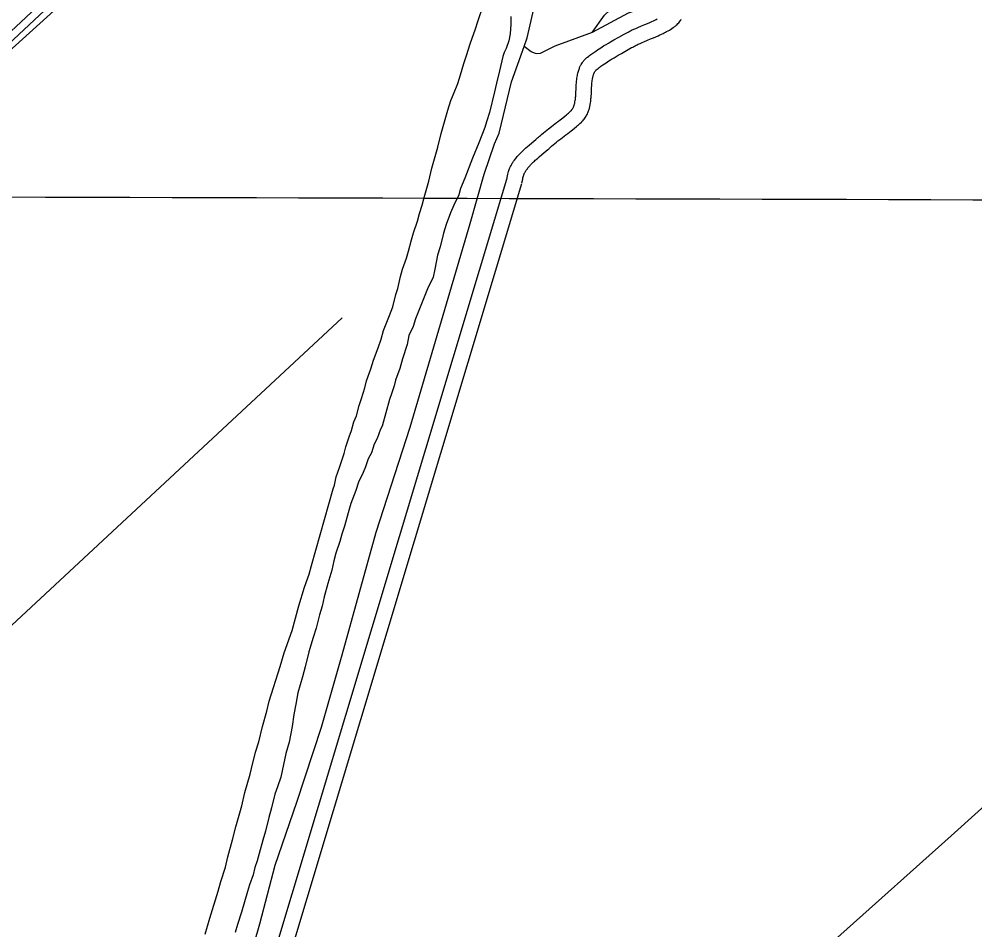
# Model space of a CAD drawing. Extents: x 3161514 to 3199414, y 831166 to 856601.
# Drawn here: x 3176708 to 3178562, y 841241 to 843007 of the extents above; entities that cross this region are included whole.
import ezdxf

# ---------------------------------------------------------------- set-up
doc = ezdxf.new("R2010")
doc.units = 0
for name, color, linetype in [('V-GRID-MAJR', 7, 'Continuous'), ('V-ROAD-CNTR', 7, 'Continuous'), ('V-SITE-VEGE', 7, 'Continuous'), ('V-TOPO-SHOR', 7, 'Continuous')]:
    doc.layers.add(name, color=color, linetype=linetype)

msp = doc.modelspace()

# ---------------------------------------------------------------- linework, layer by layer
at = {"layer": 'V-GRID-MAJR'}
msp.add_spline([(3165722.25, 842695.223), (3170954.554, 842678.861), (3176186.862, 842663.26), (3181419.1720000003, 842648.42), (3186651.484, 842634.341), (3191883.798, 842621.023), (3197116.113, 842608.466), (3197116.114, 842608.466)], degree=3, dxfattribs=at)
at = {"layer": 'V-ROAD-CNTR'}
for points in [[(3178088.527786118, 844272.671427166), (3177207.36854844, 843465.3590417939), (3176085.669791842, 842416.7371390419)], [(3177586.1857908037, 843792.08538834), (3177217.557528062, 843454.350063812), (3176096.398770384, 842406.2331600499), (3176055.229852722, 842360.282251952), (3176008.58594601, 842317.5543374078), (3175959.5570440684, 842283.5794053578), (3175911.884139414, 842250.7054711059), (3175868.9232253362, 842215.954540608), (3175826.745309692, 842179.7736129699), (3175760.448442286, 842118.704735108), (3175693.662575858, 842057.6118572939), (3175623.0417171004, 841995.3369818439), (3175552.588858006, 841933.1621061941), (3175485.47199224, 841872.9662265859), (3175418.9461252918, 841812.227348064), (3175338.556286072, 841735.976500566), (3175259.346444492, 841658.491655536), (3175190.533582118, 841588.7287950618), (3175121.58772001, 841518.4909355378), (3175037.186888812, 841438.42509567), (3174949.365064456, 841361.684249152), (3174859.5172441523, 841293.832384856)], [(3177788.3623864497, 842875.8572207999), (3177788.575386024, 842879.3822137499), (3177788.82238553, 842882.780206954), (3177789.103384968, 842885.9902005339), (3177789.423384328, 842889.023194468), (3177789.783383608, 842891.8831887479), (3177790.1823828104, 842894.576183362), (3177790.620381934, 842897.1111782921), (3177791.091380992, 842899.488173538), (3177791.5943799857, 842901.726169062), (3177792.125378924, 842903.8281648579), (3177792.6783778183, 842905.7911609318), (3177793.249376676, 842907.633157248), (3177793.838375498, 842909.364153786), (3177794.4373743, 842910.978150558), (3177795.04237309, 842912.4881475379), (3177795.648371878, 842913.8941447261), (3177796.2553706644, 842915.2081420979), (3177796.85736946, 842916.435139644), (3177797.4543682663, 842917.580137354), (3177798.081367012, 842918.7171350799), (3177799.2043647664, 842920.6061313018), (3177800.3183625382, 842922.3151278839), (3177801.358360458, 842923.78212495), (3177802.316358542, 842925.0421224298), (3177803.196356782, 842926.1291202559), (3177804.050355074, 842927.1291182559), (3177805.443352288, 842928.645115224), (3177806.604349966, 842929.814112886), (3177807.56234805, 842930.72211107), (3177808.925345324, 842931.9331086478), (3177810.301342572, 842933.0631063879), (3177812.531338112, 842934.803102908), (3177814.62233393, 842936.4010997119), (3177816.6563298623, 842937.9240966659), (3177818.6583258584, 842939.3960937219), (3177822.486318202, 842942.135088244), (3177826.1203109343, 842944.6530832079), (3177829.5453040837, 842946.960078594), (3177832.766297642, 842949.075074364), (3177835.793291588, 842951.0220704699), (3177838.641285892, 842952.8170668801), (3177841.333280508, 842954.485063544), (3177846.3272705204, 842957.5150574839), (3177850.726261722, 842960.123052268), (3177854.586254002, 842962.3730477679), (3177861.29724058, 842966.2170400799), (3177871.314220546, 842971.851028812), (3177881.32220053, 842977.4530176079), (3177883.8711954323, 842978.8570147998), (3177886.4091903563, 842980.206012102), (3177888.87218543, 842981.4720095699), (3177891.2621806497, 842982.665007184), (3177893.5811760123, 842983.7910049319), (3177895.851171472, 842984.8650027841), (3177900.159162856, 842986.8429988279), (3177904.221154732, 842988.6439952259), (3177908.02714712, 842990.288991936), (3177915.0501330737, 842993.2549860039), (3177921.141120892, 842995.7999809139), (3177926.389110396, 842998.010976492), (3177930.9071013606, 842999.953972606), (3177934.7950935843, 843001.6729691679), (3177938.144086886, 843003.200966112), (3177941.030081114, 843004.5589633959), (3177943.5160761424, 843005.7679609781), (3177945.6660718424, 843006.8469588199)], [(3177818.308326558, 842874.0512244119), (3177818.509326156, 842877.39221773), (3177818.7263257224, 842880.384211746), (3177818.9653252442, 842883.106206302), (3177819.2253247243, 842885.5732013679), (3177819.50732416, 842887.8071968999), (3177819.8063235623, 842889.8241928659), (3177820.1203229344, 842891.6431892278), (3177820.4453222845, 842893.286185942), (3177820.776321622, 842894.760182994), (3177821.111320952, 842896.084180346), (3177821.4483202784, 842897.2811779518), (3177821.781319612, 842898.3551758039), (3177822.1083189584, 842899.3141738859), (3177822.4293183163, 842900.1821721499), (3177822.74231769, 842900.96217059), (3177823.048317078, 842901.670169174), (3177823.3413164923, 842902.308167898), (3177823.625315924, 842902.8831667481), (3177823.896315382, 842903.4041657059), (3177824.11731494, 842903.8051649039), (3177824.674313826, 842904.74216303), (3177825.130312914, 842905.4411616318), (3177825.5463120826, 842906.0281604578), (3177825.9223113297, 842906.524159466), (3177826.260310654, 842906.941158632), (3177826.510310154, 842907.2331580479), (3177827.139308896, 842907.9191566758), (3177827.570308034, 842908.3521558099), (3177827.8483074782, 842908.616155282), (3177828.413306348, 842909.11715428), (3177829.053305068, 842909.6431532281), (3177830.8673014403, 842911.0591503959), (3177832.7202977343, 842912.475147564), (3177834.5302941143, 842913.8301448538), (3177836.2722906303, 842915.110142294), (3177839.758283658, 842917.6051373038), (3177843.0442770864, 842919.8811327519), (3177846.159270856, 842921.9801285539), (3177849.11226495, 842923.919124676), (3177851.9052593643, 842925.7141210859), (3177854.543254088, 842927.37711776), (3177857.01724914, 842928.911114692), (3177861.759239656, 842931.7891089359), (3177865.928231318, 842934.261103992), (3177869.5942239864, 842936.39709972), (3177876.10721096, 842940.1270922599), (3177885.994191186, 842945.689081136), (3177895.886171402, 842951.2250700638), (3177898.1471668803, 842952.4710675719), (3177900.30716256, 842953.6180652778), (3177902.4301583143, 842954.7100630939), (3177904.5121541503, 842955.7490610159), (3177906.5511500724, 842956.739059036), (3177908.52714612, 842957.6750571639), (3177912.49713818, 842959.4970535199), (3177916.2531306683, 842961.16205019), (3177919.813123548, 842962.701047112), (3177926.668109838, 842965.5950413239), (3177932.7490976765, 842968.136036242), (3177938.141086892, 842970.4090316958), (3177942.89707738, 842972.454027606), (3177947.085069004, 842974.3050239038), (3177950.7600616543, 842975.981020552), (3177953.98205521, 842977.4990175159), (3177956.8040495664, 842978.87201477), (3177959.270044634, 842980.109012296), (3177961.4260403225, 842981.221010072), (3177963.346036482, 842982.238008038), (3177966.595029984, 842984.0240044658), (3177969.058025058, 842985.436001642), (3177970.93202131, 842986.5469994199), (3177973.6590158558, 842988.2229960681), (3177976.400010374, 842989.9889925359), (3177977.445008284, 842990.6969911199), (3177978.475006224, 842991.43198965), (3177979.473004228, 842992.182988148), (3177980.4430022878, 842992.949986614), (3177981.3880003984, 842993.73698504), (3177982.360998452, 842994.5869833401), (3177984.03199511, 842996.1519802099), (3177985.6599918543, 842997.8229768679), (3177987.1779888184, 842999.5289734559), (3177988.590985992, 843001.258969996), (3177989.902983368, 843003.008966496), (3177991.11698094, 843004.770962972), (3177992.0939789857, 843006.307959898)], [(3177653.6606558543, 842695.2925819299), (3177655.279652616, 842702.72756706), (3177655.9676512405, 842705.70256111), (3177656.6456498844, 842708.3975557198), (3177657.316648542, 842710.8265508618), (3177657.9776472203, 842712.9965465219), (3177658.619645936, 842714.9235426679), (3177659.2396446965, 842716.6395392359), (3177659.8296435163, 842718.149536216), (3177660.385642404, 842719.484533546), (3177660.935641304, 842720.7235310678), (3177661.8776394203, 842722.695527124), (3177662.689637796, 842724.2485240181), (3177663.369636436, 842725.470521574), (3177664.3846344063, 842727.1695181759), (3177665.468632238, 842728.8395148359), (3177666.9606292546, 842730.990510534), (3177668.4006263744, 842732.9745065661), (3177669.81762354, 842734.8505028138), (3177671.2156207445, 842736.63249925), (3177672.588617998, 842738.3194958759), (3177673.9326153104, 842739.919492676), (3177675.248612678, 842741.4384896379), (3177676.535610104, 842742.8824867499), (3177677.821607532, 842744.2874839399), (3177680.245602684, 842746.8454788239), (3177682.575598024, 842749.203474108), (3177684.775593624, 842751.351469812), (3177686.8465894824, 842753.31246589), (3177688.7955855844, 842755.1134622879), (3177690.64758188, 842756.7874589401), (3177694.0445750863, 842759.7834529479), (3177697.051569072, 842762.373447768), (3177702.211558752, 842766.72743906), (3177709.8245435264, 842773.12242627), (3177713.5135361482, 842776.28241995), (3177715.29753258, 842777.843416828), (3177717.130528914, 842779.4714135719), (3177719.0225251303, 842781.151410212), (3177720.94252129, 842782.8244068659), (3177724.616513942, 842785.9434006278), (3177728.103506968, 842788.8203948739), (3177731.38250041, 842791.4633895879), (3177734.473494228, 842793.91238469), (3177740.219482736, 842798.378375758), (3177750.2014627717, 842806.0103604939), (3177753.895455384, 842808.8403548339), (3177757.0874489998, 842811.3043499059), (3177759.8454434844, 842813.456345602), (3177762.213438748, 842815.3283418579), (3177766.3494304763, 842818.658335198), (3177769.3694244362, 842821.1563302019), (3177771.596419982, 842823.040326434), (3177773.2204167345, 842824.4423236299), (3177775.6634118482, 842826.59731932), (3177778.019407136, 842828.7393150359), (3177778.3824064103, 842829.083314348), (3177778.704405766, 842829.404313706), (3177778.954405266, 842829.665313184), (3177779.6114039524, 842830.4043117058), (3177780.166402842, 842831.0893103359), (3177780.6894017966, 842831.8003089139), (3177781.184400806, 842832.5353074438), (3177781.653399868, 842833.3003059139), (3177782.096398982, 842834.088304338), (3177782.516398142, 842834.903302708), (3177782.915397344, 842835.7503010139), (3177783.2933965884, 842836.6232992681), (3177783.649395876, 842837.5192974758), (3177783.984395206, 842838.4412956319), (3177784.3013945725, 842839.3882937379), (3177784.5993939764, 842840.3572918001), (3177784.878393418, 842841.3462898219), (3177785.1383928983, 842842.3452878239), (3177785.3813924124, 842843.365285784), (3177785.60739196, 842844.394283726), (3177785.816391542, 842845.4352816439), (3177786.0023911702, 842846.4392796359), (3177786.36239045, 842848.6432752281), (3177786.661389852, 842850.8052709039), (3177786.915389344, 842852.9692665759), (3177787.1313889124, 842855.1362622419), (3177787.3163885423, 842857.2932579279), (3177787.4723882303, 842859.4022537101), (3177787.7373877, 842863.689245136), (3177788.161386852, 842872.04722842), (3177788.356386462, 842875.7432210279)], [(3177682.97259723, 842688.908594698), (3177684.5515940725, 842696.155580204), (3177685.131592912, 842698.664575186), (3177685.653591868, 842700.7415710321), (3177686.128590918, 842702.4585675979), (3177686.563590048, 842703.8865647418), (3177686.961589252, 842705.0835623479), (3177687.321588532, 842706.07756036), (3177687.6515878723, 842706.921558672), (3177687.9475872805, 842707.6325572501), (3177688.185586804, 842708.1695561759), (3177688.715585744, 842709.2775539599), (3177689.095584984, 842710.0065525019), (3177689.359584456, 842710.480551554), (3177689.848583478, 842711.2995499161), (3177690.378582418, 842712.1135482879), (3177691.4305803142, 842713.630545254), (3177692.51257815, 842715.12254227), (3177693.589575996, 842716.548539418), (3177694.653573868, 842717.904536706), (3177695.708571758, 842719.201534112), (3177696.754569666, 842720.4455316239), (3177697.7865676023, 842721.636529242), (3177698.803565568, 842722.778526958), (3177699.7775636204, 842723.843524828), (3177701.803559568, 842725.981520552), (3177703.723555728, 842727.9235166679), (3177705.5695520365, 842729.725513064), (3177707.34254849, 842731.4045097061), (3177709.033545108, 842732.9675065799), (3177710.62754192, 842734.4075037), (3177713.7565356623, 842737.16749818), (3177716.5155301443, 842739.543493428), (3177721.533520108, 842743.7794849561), (3177729.230504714, 842750.2444720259), (3177733.1454968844, 842753.598465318), (3177735.135492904, 842755.3374618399), (3177737.05248907, 842757.041458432), (3177738.8364855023, 842758.6254552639), (3177740.506482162, 842760.0804523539), (3177743.870475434, 842762.93744664), (3177747.063469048, 842765.5704413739), (3177750.1104629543, 842768.02743646), (3177752.9934571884, 842770.3104318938), (3177758.535446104, 842774.6184232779), (3177768.4334263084, 842782.1864081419), (3177772.183418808, 842785.0584023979), (3177775.481412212, 842787.604397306), (3177778.375406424, 842789.8623927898), (3177780.9234013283, 842791.876388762), (3177785.3193925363, 842795.4163816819), (3177788.619385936, 842798.1463762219), (3177791.084381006, 842800.23237205), (3177792.946377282, 842801.8383688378), (3177795.679371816, 842804.251364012), (3177798.42736632, 842806.749359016), (3177799.280364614, 842807.5573574), (3177800.130362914, 842808.40235571), (3177801.008361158, 842809.3213538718), (3177802.491358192, 842810.9863505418), (3177803.916355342, 842812.7493470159), (3177805.225352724, 842814.524343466), (3177806.424350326, 842816.309339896), (3177807.519348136, 842818.090336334), (3177808.5203461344, 842819.8703327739), (3177809.4303443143, 842821.641329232), (3177810.25734266, 842823.3943257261), (3177811.009341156, 842825.133322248), (3177811.691339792, 842826.8533188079), (3177812.310338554, 842828.551315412), (3177812.8693374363, 842830.2243120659), (3177813.375336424, 842831.8713087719), (3177813.834335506, 842833.494305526), (3177814.250334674, 842835.0973023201), (3177814.6253339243, 842836.671299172), (3177814.9653332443, 842838.2202960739), (3177815.27233263, 842839.7452930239), (3177815.558332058, 842841.2892899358), (3177816.028331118, 842844.16728418), (3177816.421330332, 842847.0012785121), (3177816.741329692, 842849.7372730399), (3177817.0033291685, 842852.368267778), (3177817.220328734, 842854.8992627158), (3177817.4043283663, 842857.3642577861), (3177817.691327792, 842862.005248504), (3177818.121326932, 842870.4992315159), (3177818.314326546, 842874.165224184)], [(3176872.3552184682, 840094.9657825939), (3177653.950655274, 842696.4165796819)], [(3176901.087161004, 840086.3337998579), (3177682.68259781, 842687.784596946)]]:
    msp.add_lwpolyline(points, dxfattribs=at)
at = {"layer": 'V-SITE-VEGE'}
for points in [[(3177410.239, 842386.024), (3177414.733, 842403.002), (3177426.208, 842431.817), (3177432.407, 842448.772), (3177438.698, 842472.546), (3177442.27, 842484.426), (3177447.699, 842507.357), (3177451.308, 842521.794), (3177459.269, 842542.9890000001), (3177462.865, 842556.573), (3177469.134, 842578.64), (3177472.728, 842592.225), (3177480.713, 842615.121), (3177484.322, 842629.558), (3177489.657, 842645.6730000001), (3177493.276, 842660.962), (3177502.2290000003, 842692.368), (3177508.543, 842717.843), (3177520.184, 842758.582), (3177526.5130000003, 842784.9130000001), (3177535.466, 842816.3150000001), (3177539.063, 842829.9010000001), (3177545.282, 842848.562), (3177550.572, 842861.27), (3177558.521, 842881.611), (3177563.8680000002, 842898.581), (3177570.137, 842920.65), (3177575.46, 842935.914), (3177582.593, 842958.823), (3177593.216, 842987.648), (3177597.674, 843002.072), (3177608.345, 843034.306)], [(3177661.711, 843011.415), (3177661.5130000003, 842996.932), (3177660.403, 842978.201), (3177657.6580000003, 842964.604), (3177652.336, 842949.34), (3177648.823, 842941.72), (3177646.161, 842934.087), (3177639.81, 842906.056), (3177633.5160000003, 842882.283), (3177629.873, 842865.291), (3177619.951, 842825.377), (3177614.593, 842807.557), (3177611.031, 842796.529), (3177599.544, 842766.8640000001), (3177587.207, 842737.211), (3177572.181, 842698.221), (3177564.235, 842677.878), (3177560.663, 842665.998), (3177551.009, 842645.681), (3177544.844, 842631.278), (3177536.007, 842608.393), (3177530.662, 842591.426), (3177524.3340000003, 842565.099), (3177518.998, 842548.981), (3177514.364, 842521.779), (3177510.7430000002, 842506.4890000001), (3177500.204, 842483.627)], [(3177500.204, 842483.627), (3177497.554, 842476.846), (3177486.978, 842451.433), (3177484.33, 842444.65), (3177476.392, 842425.161), (3177471.931, 842410.737), (3177464.018, 842392.9500000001), (3177460.374, 842375.958), (3177451.468, 842347.962), (3177446.098, 842329.29), (3177438.113, 842306.3910000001), (3177435.403, 842295.353), (3177430.08, 842280.087), (3177426.521, 842269.058), (3177412.173, 842217.279), (3177408.683, 842211.36), (3177402.475, 842193.5530000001), (3177396.356, 842182.559), (3177391.011, 842165.591), (3177384.881, 842153.746), (3177379.558, 842138.482), (3177375.147, 842127.464), (3177366.367, 842108.839), (3177361.034, 842092.721), (3177351.31, 842067.2930000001), (3177345.953, 842049.474), (3177338.772, 842023.157), (3177333.45, 842007.8910000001), (3177329.841, 841993.4550000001), (3177321.87, 841971.408), (3177318.249, 841956.122), (3177314.596, 841938.278), (3177306.5640000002, 841911.973), (3177299.396, 841886.508), (3177295.742, 841868.664), (3177290.395, 841851.696), (3177284.066, 841825.367), (3177277.857, 841807.56), (3177269.804, 841779.551), (3177262.5870000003, 841750.677), (3177257.205, 841731.153), (3177248.261, 841700.601), (3177244.548, 841678.497), (3177240.86, 841658.099), (3177237.134, 841635.143)], [(3177068.8340000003, 841232.709), (3177077.775, 841263.259), (3177093.84, 841315.872), (3177099.21, 841334.544), (3177108.116, 841362.54), (3177112.649, 841382.076), (3177121.625, 841415.186), (3177127.9390000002, 841440.661), (3177139.578, 841481.402), (3177145.894, 841506.8790000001), (3177155.759, 841542.528), (3177158.469, 841553.571), (3177166.5700000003, 841584.987), (3177172.815, 841605.353), (3177180.04, 841635.077), (3177188.122, 841664.79), (3177192.65, 841684.326), (3177214.025, 841751.348), (3177222.057, 841777.653), (3177237.1380000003, 841820.903), (3177250.588, 841869.287), (3177261.305, 841904.9280000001), (3177270.177, 841930.368), (3177274.67, 841947.35), (3177316.767, 842095.89), (3177319.417, 842102.669), (3177323.048, 842118.809), (3177329.27, 842137.47), (3177331.932, 842145.101), (3177338.166, 842164.6140000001), (3177341.75, 842177.3470000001), (3177347.982, 842196.86), (3177352.4080000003, 842208.728), (3177356.901, 842225.708), (3177362.179, 842237.566), (3177367.559, 842257.0920000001), (3177372.007, 842270.662), (3177378.264, 842291.8790000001), (3177381.86, 842305.464), (3177389.845, 842328.36), (3177395.193, 842345.328), (3177404.04, 842369.068), (3177410.239, 842386.024)], [(3177237.134, 841635.143), (3177231.6010000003, 841604.542), (3177225.332, 841582.475), (3177215.325, 841536.5970000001), (3177209.103, 841517.938), (3177203.793, 841503.5260000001), (3177197.465, 841477.1950000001), (3177192.095, 841458.523), (3177185.7660000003, 841432.192), (3177180.409, 841414.375), (3177173.241, 841388.91), (3177169.632, 841374.473), (3177165.196, 841361.753), (3177161.59, 841347.317), (3177154.504, 841327.816), (3177150.92, 841315.084), (3177139.291, 841275.1950000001), (3177131.296, 841251.446), (3177126.811, 841235.3200000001)]]:
    msp.add_lwpolyline(points, dxfattribs=at)
at = {"layer": 'V-TOPO-SHOR'}
msp.add_line((3177334.1369264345, 842427.4763595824), (3174917.325859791, 840178.8682609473), dxfattribs=at)
for points in [[(3177687.1, 842953.16), (3177693.224, 842970.56), (3177709.739, 843043.444), (3177721.525, 843078.221), (3177726.768, 843092.76), (3177764.877, 843202.914), (3177773.7660000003, 843227.916), (3177774.632, 843231.657), (3177773.342, 843235.483), (3177772.955, 843243.947), (3177773.1920000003, 843250.05), (3177774.122, 843255.408), (3177789.005, 843304.986), (3177794.2660000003, 843315.386), (3177797.289, 843323.719), (3177819.176, 843386.865), (3177835.941, 843452.368), (3177839.234, 843463.028), (3177842.671, 843481.949), (3177852.9450000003, 843505.639), (3177866.718, 843554.361), (3177896.631, 843657.285), (3177950.619, 843828.664), (3178026.0300000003, 844083.523)], [(3177099.538050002, 843338.2069034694), (3176829.52802241, 843072.6232697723), (3176320.4927244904, 842612.2783046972), (3176023.9243335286, 842333.4154893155), (3175926.5436678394, 842244.8876114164), (3175271.437371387, 841638.4716478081), (3174979.29537432, 841372.8880141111), (3174669.4478016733, 841107.3043804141), (3174470.260076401, 840921.3958368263), (3174417.143349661, 840859.4263222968), (3174399.4377740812, 840779.7512321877), (3174399.4377740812, 840673.517778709), (3174403.8641679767, 840558.4315374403), (3174386.1585923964, 840416.7869328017), (3174368.4530168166, 840244.1575708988), (3174386.1585923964, 840182.1880563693)], [(3177819.213, 842980.6630000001), (3177843.373, 843013.922), (3177931.541, 843097.786)], [(3177951.088, 843037.968), (3177889.2630000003, 843017.903), (3177819.213, 842980.6630000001)], [(3177819.213, 842980.6630000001), (3177746.7830000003, 842953.8520000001), (3177718.201, 842939.8520000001), (3177712.0160000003, 842939.297), (3177709.2600000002, 842940.002), (3177701.219, 842942.899), (3177687.1, 842953.16)], [(3176963.6750000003, 840548.654), (3177021.889, 840745.398), (3177061.207, 840858.92), (3177062.901, 840870), (3177066.548, 840885.139), (3177078.191, 840920.821), (3177105.384, 840990.951), (3177129.239, 841095.192), (3177174.9390000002, 841252.331), (3177204.204, 841366.2490000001), (3177246.7460000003, 841488.633), (3177294.142, 841634.023), (3177334.326, 841774.2980000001), (3177400.434, 842011.903), (3177466.103, 842215.366), (3177582.953, 842610.454), (3177610.053, 842705.757), (3177629.975, 842764.664), (3177638.69, 842785.179), (3177643.576, 842804.4060000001), (3177663.086, 842884.902), (3177687.1, 842953.16)], [(3178978.876, 841839.478), (3178965.5300000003, 841827.172), (3178744.649, 841629.054), (3178515.498, 841423.294), (3178301.703, 841231.73), (3178094.8140000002, 841047.8690000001), (3177870.089, 840844.664), (3177516.205, 840529.473)]]:
    msp.add_lwpolyline(points, dxfattribs=at)

doc.saveas('drawing.dxf')
